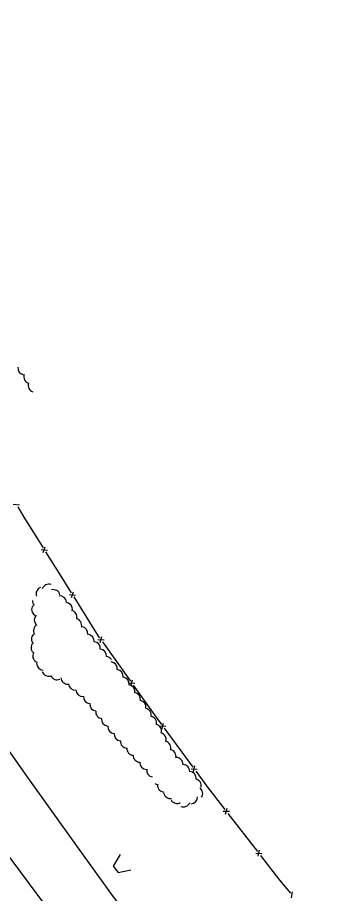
# Model space of a CAD drawing. Extents: x 2402803 to 2427059, y 6985292 to 6997652.
# Drawn here: x 2417569 to 2417820, y 6992655 to 6993381 of the extents above; entities that cross this region are included whole.
import ezdxf

# ---------------------------------------------------------------- set-up
doc = ezdxf.new("R2010")
doc.units = 0
for name, color, linetype in [('p_road - paved curb', 7, 'Continuous'), ('p_road bridge end', 7, 'Continuous'), ('p_structure fence', 7, 'Continuous'), ('p_veg woods', 7, 'Continuous')]:
    doc.layers.add(name, color=color, linetype=linetype)

msp = doc.modelspace()

# ---------------------------------------------------------------- linework, layer by layer
at = {"layer": 'p_road - paved curb'}
for points in [[(2417819.74, 6992454.21), (2417784.77, 6992489.79), (2417752.9, 6992525.81), (2417721.01, 6992563.39), (2417684.17, 6992607.23), (2417648.53, 6992652.38), (2417618.99, 6992693.66), (2417575.84, 6992753.94), (2417541.81, 6992802.62), (2417503.28, 6992860.35), (2417473.35, 6992907.5), (2417441.15, 6992956.93), (2417411.5, 6993006.33), (2417387.86, 6993044.95), (2417356.84, 6993104.2), (2417332.19, 6993156.79), (2417302.16, 6993220.68), (2417274.43, 6993285.5), (2417254.86, 6993334.53), (2417228.8, 6993400.57), (2417208, 6993460.78), (2417187.4, 6993522.07), (2417176.03, 6993560.16), (2417161.56, 6993610.84)], [(2417415.83, 6992650.02), (2417403.46, 6992696.93), (2417392.77, 6992741.62), (2417377.18, 6992797), (2417360.13, 6992851.31), (2417343.35, 6992911), (2417326.93, 6992967.72), (2417308.18, 6993032.99), (2417294.29, 6993079.45), (2417281.37, 6993121.57), (2417270.03, 6993160.61), (2417280.13, 6993164.89), (2417295.96, 6993131.65), (2417308.13, 6993105.19), (2417331.13, 6993057.33), (2417356.28, 6993011.02), (2417383.24, 6992961.87), (2417415.93, 6992906.77), (2417415.93, 6992906.77), (2417463.32, 6992830.21), (2417500.81, 6992773.06), (2417535.73, 6992722.12), (2417564.57, 6992682.46), (2417598.64, 6992636.22)]]:
    msp.add_lwpolyline(points, dxfattribs=at)
at = {"layer": 'p_road bridge end'}
msp.add_lwpolyline([(2417654.24, 6992687.54), (2417648.48, 6992677.8), (2417652.48, 6992672.42), (2417662.95, 6992674.72)], dxfattribs=at)
at = {"layer": 'p_structure fence'}
for p, q in [((2417565.76, 6992977.76), (2417570.83, 6992977.05)), ((2417588.84, 6992940.25), (2417593.93, 6992939.66)), ((2417590.54, 6992937.54), (2417592.23, 6992942.37)), ((2417612.18, 6992902.95), (2417617.27, 6992902.36)), ((2417613.88, 6992900.24), (2417615.57, 6992905.07)), ((2417635.66, 6992865.61), (2417640.78, 6992865.32)), ((2417637.51, 6992863), (2417638.93, 6992867.93)), ((2417639.47, 6992863.65), (2417662.61, 6992831.03)), ((2417661.12, 6992829.73), (2417666.24, 6992829.43)), ((2417662.97, 6992827.12), (2417664.38, 6992832.04)), ((2417686.74, 6992793.91), (2417691.85, 6992793.7)), ((2417688.63, 6992791.33), (2417689.96, 6992796.28)), ((2417690.57, 6992792.02), (2417714.24, 6992759.77)), ((2417712.77, 6992758.45), (2417717.89, 6992758.23)), ((2417714.67, 6992755.87), (2417716, 6992760.81)), ((2417739.31, 6992723.29), (2417744.44, 6992723.21)), ((2417741.27, 6992720.76), (2417742.48, 6992725.74)), ((2417743.2, 6992721.49), (2417767.67, 6992689.85)), ((2417768.19, 6992685.96), (2417769.39, 6992690.94)), ((2417766.23, 6992688.49), (2417771.35, 6992688.4)), ((2417795.7, 6992651.53), (2417796.71, 6992656.55))]:
    msp.add_line(p, q, dxfattribs=at)
for points in [[(2417569.39, 6992975.5), (2417574.49, 6992966.88), (2417590.4, 6992941.47)], [(2417592.53, 6992938.08), (2417603.71, 6992920.22), (2417613.74, 6992904.17)], [(2417615.86, 6992900.77), (2417636.08, 6992868.43), (2417637.15, 6992866.92)], [(2417664.93, 6992827.77), (2417682.2, 6992803.42), (2417688.2, 6992795.24)], [(2417716.61, 6992756.55), (2417726.41, 6992743.2), (2417726.41, 6992743.2), (2417740.75, 6992724.66)], [(2417770.11, 6992686.69), (2417785.91, 6992666.26), (2417795.02, 6992655.4)]]:
    msp.add_lwpolyline(points, dxfattribs=at)
at = {"layer": 'p_veg woods'}
for centre, start, end in [((2417575.09, 6993090.48), 173.54237, 263.54237), ((2417580.21, 6993083.27), 161.16891, 251.16891), ((2417583.74, 6993076.09), 161.16891, 251.16891), ((2417590.26, 6992903.36), 110.49605, 200.49605), ((2417595.11, 6992905.7), 70.54982, 160.54982), ((2417598.83, 6992901.25), 14.24307, 104.24307), ((2417604.11, 6992896.12), 4.13126, 94.13126), ((2417586.56, 6992890.46), 147.3392, 237.3392), ((2417587.41, 6992897.25), 174.12053, 219.60606), ((2417608.96, 6992890.5), 355.69299, 85.69299), ((2417588.78, 6992881.85), 135.37164, 225.37164), ((2417612.75, 6992884.13), 346.94018, 76.94018), ((2417616.7, 6992877.27), 345.65006, 75.65006), ((2417588.18, 6992872.92), 121.31246, 211.31246), ((2417621.83, 6992870.45), 353.33009, 83.33009), ((2417586.45, 6992865.93), 133.10735, 223.10735), ((2417627.01, 6992864.25), 354.5789, 84.5789), ((2417632.11, 6992858.09), 354.5789, 84.5789), ((2417586.07, 6992858.85), 146.88837, 236.88837), ((2417637.2, 6992851.93), 354.5789, 84.5789), ((2417587.48, 6992852.05), 162.62167, 252.62167), ((2417642.3, 6992845.77), 33.17643, 84.5789), ((2417590.67, 6992845.88), 178.39158, 268.39158), ((2417646.11, 6992841.33), 352.92893, 82.92893), ((2417594.99, 6992840.8), 199.42188, 289.42188), ((2417602.07, 6992837.82), 203.83651, 293.83651), ((2417651.02, 6992835.03), 352.92893, 82.92893), ((2417610.62, 6992834.27), 186.07342, 276.07342), ((2417616.95, 6992829.22), 184.72929, 274.72929), ((2417655.92, 6992828.74), 352.92893, 82.92893), ((2417660.68, 6992822.45), 351.68082, 81.68082), ((2417623.23, 6992823.95), 181.914, 271.914), ((2417665.26, 6992816.04), 350.48881, 80.48881), ((2417629.44, 6992818.19), 175.2709, 265.2709), ((2417669.84, 6992809.54), 350.17189, 80.17189), ((2417634.71, 6992811.93), 172.69973, 262.69973), ((2417639.59, 6992805.62), 173.01404, 263.01404), ((2417674.22, 6992802.97), 348.7323, 78.7323), ((2417644.46, 6992799.46), 175.10744, 265.10744), ((2417678.62, 6992796.32), 348.39898, 78.39898), ((2417649.6, 6992793.35), 175.2788, 265.2788), ((2417682.69, 6992789.65), 345.85063, 75.85063), ((2417654.72, 6992787.28), 175.9761, 265.9761), ((2417686.47, 6992782.75), 343.91537, 73.91537), ((2417659.92, 6992781.27), 176.68799, 266.68799), ((2417690.33, 6992775.73), 344.24433, 74.24433), ((2417665.17, 6992775.35), 177.76906, 267.76906), ((2417670.6, 6992769.48), 177.76906, 267.76906), ((2417694.73, 6992768.73), 348.0546, 78.0546), ((2417676.12, 6992763.58), 176.57641, 266.57641), ((2417700.38, 6992762.29), 356.01433, 86.01433), ((2417706.06, 6992756.42), 358.48371, 88.48371), ((2417681.65, 6992757.25), 170.72877, 260.72877), ((2417711.31, 6992750.58), 356.3689, 86.3689), ((2417715.48, 6992744.41), 348.32368, 78.32368), ((2417686.18, 6992750.81), 231.87532, 262.44096), ((2417690.68, 6992744.76), 179.31301, 269.31301), ((2417716.78, 6992737.96), 326.74142, 56.74142), ((2417695.63, 6992739.47), 190.57191, 280.57191), ((2417712.41, 6992735.02), 272.1467, 2.1467), ((2417701.13, 6992735.43), 208.87282, 298.87282), ((2417706.4, 6992732.52), 248.9846, 338.9846)]:
    msp.add_arc(centre, 5.65, start, end, dxfattribs=at)

doc.saveas('drawing.dxf')
